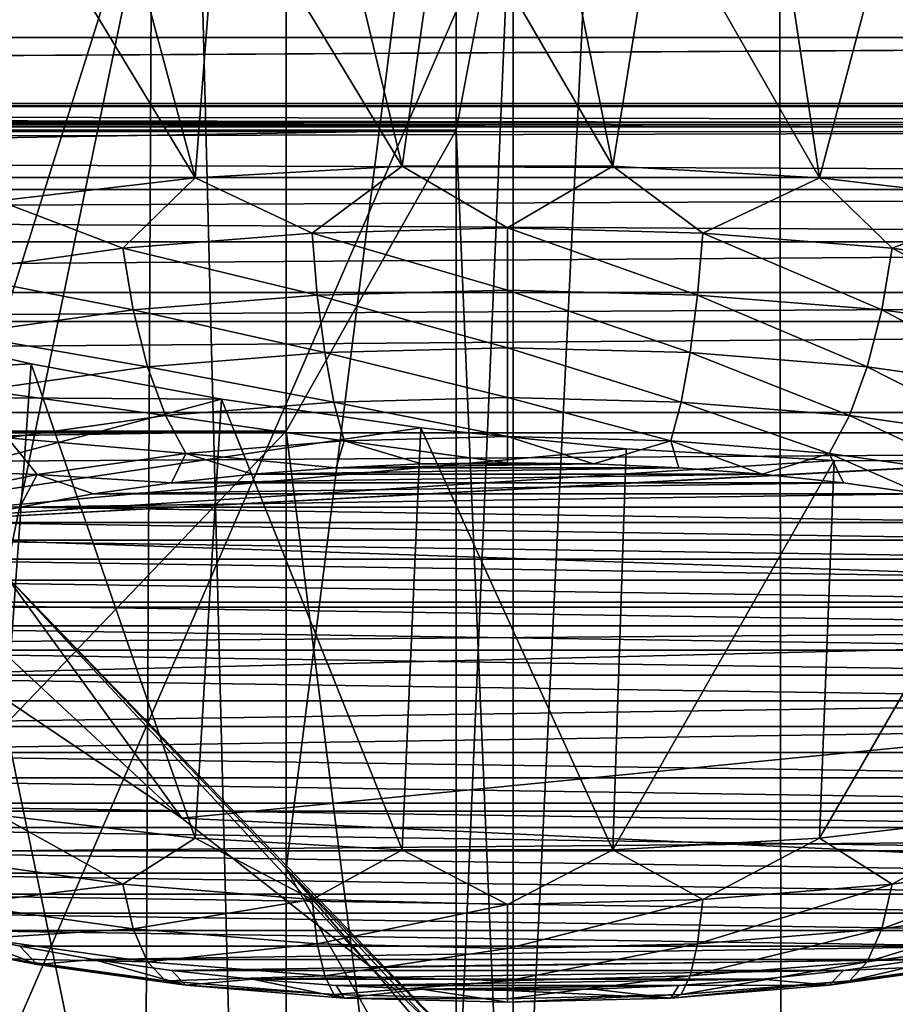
# Model space of a CAD drawing. Header units: millimetres. Extents: x -24 to 24, y 0 to 188.
# Tile 282 of 460: x 9.644 to 10.631, y 135.952 to 137.062. Entities that reach past the tile are written whole.
import ezdxf

# ---------------------------------------------------------------- set-up
doc = ezdxf.new("R2010")
doc.units = ezdxf.units.MM
doc.header["$LTSCALE"] = 58.620611
for name, color, linetype in [('13', 7, 'CONTINUOUS'), ('147', 7, 'CONTINUOUS'), ('155', 7, 'CONTINUOUS'), ('160', 7, 'CONTINUOUS'), ('169', 7, 'CONTINUOUS'), ('227', 7, 'CONTINUOUS'), ('279', 7, 'CONTINUOUS'), ('31', 7, 'CONTINUOUS'), ('330', 7, 'CONTINUOUS'), ('331', 7, 'CONTINUOUS'), ('332', 7, 'CONTINUOUS'), ('333', 7, 'CONTINUOUS'), ('334', 7, 'CONTINUOUS'), ('345', 7, 'CONTINUOUS'), ('346', 7, 'CONTINUOUS'), ('40', 7, 'CONTINUOUS'), ('57', 7, 'CONTINUOUS')]:
    doc.layers.add(name, color=color, linetype=linetype)

msp = doc.modelspace()

# ---------------------------------------------------------------- linework, layer by layer
at = {"layer": '13', "color": 7, "linetype": 'CONTINUOUS'}
for points in [[(13.2, 136.6192, 107.4894), (0, 136.6192, 107.4894), (7.2567, 131.0055, 109.2594), (13.2, 136.6192, 107.4894)], [(8.2306, 130.1769, 109.5207), (13.2, 136.6192, 107.4894), (7.2567, 131.0055, 109.2594), (8.2306, 130.1769, 109.5207)], [(9.1011, 129.2496, 109.8131), (13.2, 136.6192, 107.4894), (8.2306, 130.1769, 109.5207), (9.1011, 129.2496, 109.8131)], [(9.8574, 128.2352, 110.1329), (13.2, 136.6192, 107.4894), (9.1011, 129.2496, 109.8131), (9.8574, 128.2352, 110.1329)], [(10.4901, 127.1466, 110.4761), (13.2, 136.6192, 107.4894), (9.8574, 128.2352, 110.1329), (10.4901, 127.1466, 110.4761)], [(10.991, 125.9973, 110.8385), (13.2, 136.6192, 107.4894), (10.4901, 127.1466, 110.4761), (10.991, 125.9973, 110.8385)]]:
    msp.add_3dface(points, dxfattribs=at)
at = {"layer": '147', "color": 7, "linetype": 'CONTINUOUS'}
for points in [[(-13.1805, 136.9646, 107.9048), (13.4943, 136.9408, 107.9123), (-13.4943, 136.9409, 107.9123), (-13.1805, 136.9646, 107.9048)], [(-13.1805, 136.9646, 107.9048), (-0.1634, 136.9651, 107.9046), (13.4943, 136.9408, 107.9123), (-13.1805, 136.9646, 107.9048)], [(13.1804, 136.9646, 107.9048), (13.4943, 136.9408, 107.9123), (-0.1634, 136.9651, 107.9046), (13.1804, 136.9646, 107.9048)], [(-13.4943, 136.9409, 107.9123), (13.4943, 136.9408, 107.9123), (-13.8012, 136.8702, 107.9345), (-13.4943, 136.9409, 107.9123)], [(13.4943, 136.9408, 107.9123), (13.8012, 136.8702, 107.9346), (-13.8012, 136.8702, 107.9345), (13.4943, 136.9408, 107.9123)], [(13.8012, 136.8702, 107.9346), (14.0926, 136.7543, 107.9711), (-14.0926, 136.7544, 107.9711), (13.8012, 136.8702, 107.9346)], [(-13.8012, 136.8702, 107.9345), (13.8012, 136.8702, 107.9346), (-14.0926, 136.7544, 107.9711), (-13.8012, 136.8702, 107.9345)], [(-14.0926, 136.7544, 107.9711), (14.0926, 136.7543, 107.9711), (-14.3612, 136.5963, 108.0209), (-14.0926, 136.7544, 107.9711)], [(14.0926, 136.7543, 107.9711), (14.3612, 136.5962, 108.0209), (-14.3612, 136.5963, 108.0209), (14.0926, 136.7543, 107.9711)], [(-14.3612, 136.5963, 108.0209), (14.3612, 136.5962, 108.0209), (-14.6004, 136.3998, 108.0829), (-14.3612, 136.5963, 108.0209)], [(14.3612, 136.5962, 108.0209), (14.6004, 136.3998, 108.0829), (-14.6004, 136.3998, 108.0829), (14.3612, 136.5962, 108.0209)], [(14.6004, 136.3998, 108.0829), (14.8043, 136.1698, 108.1554), (-14.8043, 136.1699, 108.1554), (14.6004, 136.3998, 108.0829)], [(-14.6004, 136.3998, 108.0829), (14.6004, 136.3998, 108.0829), (-14.8043, 136.1699, 108.1554), (-14.6004, 136.3998, 108.0829)], [(-14.8043, 136.1699, 108.1554), (14.8043, 136.1698, 108.1554), (-14.9676, 135.9123, 108.2366), (-14.8043, 136.1699, 108.1554)], [(14.8043, 136.1698, 108.1554), (14.9676, 135.9122, 108.2366), (-14.9676, 135.9123, 108.2366), (14.8043, 136.1698, 108.1554)]]:
    msp.add_3dface(points, dxfattribs=at)
at = {"layer": '155', "color": 7, "linetype": 'CONTINUOUS'}
for points in [[(-13.1803, 137.0417, 107.891), (-13.1803, 137.1199, 107.8978), (13.1803, 137.1198, 107.8978), (-13.1803, 137.0417, 107.891)], [(13.1803, 137.0417, 107.8911), (-13.1803, 137.0417, 107.891), (13.1803, 137.1198, 107.8978), (13.1803, 137.0417, 107.8911)], [(-0.1634, 136.9651, 107.9046), (-13.1803, 137.0417, 107.891), (13.1803, 137.0417, 107.8911), (-0.1634, 136.9651, 107.9046)], [(13.1804, 136.9646, 107.9048), (-0.1634, 136.9651, 107.9046), (13.1803, 137.0417, 107.8911), (13.1804, 136.9646, 107.9048)]]:
    msp.add_3dface(points, dxfattribs=at)
at = {"layer": '160', "color": 7, "linetype": 'CONTINUOUS'}
for points in [[(10.4982, 139.4832, 208.1704), (10.5271, 110.607, 116.5299), (11.2004, 140.0138, 208.4144), (10.4982, 139.4832, 208.1704)], [(10.5271, 110.607, 116.5299), (11.3868, 111.1185, 116.3686), (11.2004, 140.0138, 208.4144), (10.5271, 110.607, 116.5299)], [(9.801, 138.9969, 207.9465), (10.5271, 110.607, 116.5299), (10.4982, 139.4832, 208.1704), (9.801, 138.9969, 207.9465)], [(9.1105, 138.5537, 207.7421), (9.6629, 110.1413, 116.6767), (9.801, 138.9969, 207.9465), (9.1105, 138.5537, 207.7421)], [(9.6629, 110.1413, 116.6767), (10.5271, 110.607, 116.5299), (9.801, 138.9969, 207.9465), (9.6629, 110.1413, 116.6767)], [(8.7983, 109.7218, 116.809), (9.6629, 110.1413, 116.6767), (9.1105, 138.5537, 207.7421), (8.7983, 109.7218, 116.809)]]:
    msp.add_3dface(points, dxfattribs=at)
at = {"layer": '169', "color": 7, "linetype": 'CONTINUOUS'}
for points in [[(10.6996, 133.9622, 212.1443), (8.6714, 133.6929, 211.2902), (10.6344, 138.2221, 210.7215), (10.6996, 133.9622, 212.1443)], [(10.6344, 138.2221, 210.7215), (8.6714, 133.6929, 211.2902), (9.9362, 137.7099, 210.5408), (10.6344, 138.2221, 210.7215)], [(9.9362, 137.7099, 210.5408), (8.6714, 133.6929, 211.2902), (9.2442, 137.2428, 210.3763), (9.9362, 137.7099, 210.5408)]]:
    msp.add_3dface(points, dxfattribs=at)
at = {"layer": '227', "color": 7, "linetype": 'CONTINUOUS'}
for points in [[(-10.1359, 136.9372, 232.5394), (10.2, 137.2806, 233.6286), (-10.2, 137.2806, 233.6286), (-10.1359, 136.9372, 232.5394)], [(10.1359, 136.9372, 232.5394), (10.2, 137.2806, 233.6286), (-10.1359, 136.9372, 232.5394), (10.1359, 136.9372, 232.5394)], [(-9.9443, 136.5981, 231.464), (10.1359, 136.9372, 232.5394), (-10.1359, 136.9372, 232.5394), (-9.9443, 136.5981, 231.464)], [(9.9443, 136.5981, 231.464), (10.1359, 136.9372, 232.5394), (-9.9443, 136.5981, 231.464), (9.9443, 136.5981, 231.464)], [(-9.6276, 136.2676, 230.4157), (9.9443, 136.5981, 231.464), (-9.9443, 136.5981, 231.464), (-9.6276, 136.2676, 230.4157)], [(9.6276, 136.2676, 230.4157), (9.9443, 136.5981, 231.464), (-9.6276, 136.2676, 230.4157), (9.6276, 136.2676, 230.4157)]]:
    msp.add_3dface(points, dxfattribs=at)
at = {"layer": '279', "color": 7, "linetype": 'CONTINUOUS'}
for points in [[(9.4558, 136.7199, 240.363), (9.0059, 136.6395, 239.7643), (9.6566, 136.6737, 240.2687), (9.4558, 136.7199, 240.363)], [(9.6566, 136.6737, 240.2687), (9.0059, 136.6395, 239.7643), (9.8712, 136.6339, 240.2094), (9.6566, 136.6737, 240.2687)], [(9.0059, 136.6395, 239.7643), (9.309, 136.4849, 239.2743), (9.8712, 136.6339, 240.2094), (9.0059, 136.6395, 239.7643)], [(9.8712, 136.6339, 240.2094), (9.309, 136.4849, 239.2743), (10.0959, 136.6016, 240.1862), (9.8712, 136.6339, 240.2094)], [(10.0959, 136.6016, 240.1862), (9.309, 136.4849, 239.2743), (10.3274, 136.5781, 240.2008), (10.0959, 136.6016, 240.1862)], [(10.3274, 136.5781, 240.2008), (9.309, 136.4849, 239.2743), (10.562, 136.5649, 240.256), (10.3274, 136.5781, 240.2008)], [(10.791, 136.5637, 240.3537), (9.309, 136.4849, 239.2743), (11.0003, 136.5755, 240.4901), (10.791, 136.5637, 240.3537)], [(11.0003, 136.5755, 240.4901), (9.309, 136.4849, 239.2743), (12.1356, 136.3886, 240.2111), (11.0003, 136.5755, 240.4901)], [(10.562, 136.5649, 240.256), (9.309, 136.4849, 239.2743), (10.791, 136.5637, 240.3537), (10.562, 136.5649, 240.256)], [(9.309, 136.4849, 239.2743), (9.5829, 136.3255, 238.7687), (12.1356, 136.3886, 240.2111), (9.309, 136.4849, 239.2743)], [(9.5829, 136.3255, 238.7687), (9.8266, 136.1618, 238.2493), (12.1356, 136.3886, 240.2111), (9.5829, 136.3255, 238.7687)], [(12.1356, 136.3886, 240.2111), (9.8266, 136.1618, 238.2493), (12.6591, 136.0278, 239.0669), (12.1356, 136.3886, 240.2111)], [(9.8266, 136.1618, 238.2493), (10.0393, 135.9942, 237.7177), (12.6591, 136.0278, 239.0669), (9.8266, 136.1618, 238.2493)], [(10.0393, 135.9942, 237.7177), (10.2205, 135.8232, 237.1756), (12.6591, 136.0278, 239.0669), (10.0393, 135.9942, 237.7177)], [(12.6591, 136.0278, 239.0669), (10.2205, 135.8232, 237.1756), (13.0644, 135.6535, 237.8798), (12.6591, 136.0278, 239.0669)]]:
    msp.add_3dface(points, dxfattribs=at)
at = {"layer": '31', "color": 7, "linetype": 'CONTINUOUS'}
for points in [[(8.7601, 148, 22.6125), (9.6437, 123.9909, 22.25), (10.8092, 148, 21.7077), (8.7601, 148, 22.6125)], [(10.8092, 0.5, -21.7077), (8.7601, 0.5, -22.6125), (10.8092, 148, -21.7077), (10.8092, 0.5, -21.7077)], [(10.8092, 148, -21.7077), (8.7601, 0.5, -22.6125), (8.7601, 148, -22.6125), (10.8092, 148, -21.7077)], [(9.6437, 123.9909, 22.25), (11.0277, 123.9702, 21.5975), (10.8092, 148, 21.7077), (9.6437, 123.9909, 22.25)]]:
    msp.add_3dface(points, dxfattribs=at)
at = {"layer": '330', "color": 7, "linetype": 'CONTINUOUS'}
for points in [[(9.7462, 137.2391, 242.729), (9.6271, 137.238, 242.6804), (9.8416, 136.8834, 242.8166), (9.7462, 137.2391, 242.729)], [(9.8689, 137.2375, 242.7664), (9.7462, 137.2391, 242.729), (9.8416, 136.8834, 242.8166), (9.8689, 137.2375, 242.7664)], [(9.8416, 136.8834, 242.8166), (9.6271, 137.238, 242.6804), (9.6203, 136.8576, 242.7348), (9.8416, 136.8834, 242.8166)], [(10.0749, 136.8965, 242.8582), (9.8689, 137.2375, 242.7664), (9.8416, 136.8834, 242.8166), (10.0749, 136.8965, 242.8582)], [(9.9942, 137.2331, 242.7924), (9.8689, 137.2375, 242.7664), (10.0749, 136.8965, 242.8582), (9.9942, 137.2331, 242.7924)], [(10.1211, 137.2259, 242.8066), (9.9942, 137.2331, 242.7924), (10.0749, 136.8965, 242.8582), (10.1211, 137.2259, 242.8066)], [(10.3123, 136.8965, 242.8582), (10.1211, 137.2259, 242.8066), (10.0749, 136.8965, 242.8582), (10.3123, 136.8965, 242.8582)], [(10.2483, 137.216, 242.8091), (10.1211, 137.2259, 242.8066), (10.3123, 136.8965, 242.8582), (10.2483, 137.216, 242.8091)], [(10.3618, 137.2048, 242.8014), (10.2483, 137.216, 242.8091), (10.3123, 136.8965, 242.8582), (10.3618, 137.2048, 242.8014)], [(10.5456, 136.8834, 242.8166), (10.3618, 137.2048, 242.8014), (10.3123, 136.8965, 242.8582), (10.5456, 136.8834, 242.8166)], [(10.4995, 137.1882, 242.7791), (10.3618, 137.2048, 242.8014), (10.5456, 136.8834, 242.8166), (10.4995, 137.1882, 242.7791)], [(10.6212, 137.1705, 242.7468), (10.4995, 137.1882, 242.7791), (10.5456, 136.8834, 242.8166), (10.6212, 137.1705, 242.7468)], [(10.767, 136.8576, 242.7348), (10.6212, 137.1705, 242.7468), (10.5456, 136.8834, 242.8166), (10.767, 136.8576, 242.7348)], [(10.7389, 137.1503, 242.7035), (10.6212, 137.1705, 242.7468), (10.767, 136.8576, 242.7348), (10.7389, 137.1503, 242.7035)]]:
    msp.add_3dface(points, dxfattribs=at)
at = {"layer": '331', "color": 7, "linetype": 'CONTINUOUS'}
for points in [[(10.0749, 136.8965, 242.8582), (9.8416, 136.8834, 242.8166), (9.9734, 136.8213, 242.8484), (10.0749, 136.8965, 242.8582)], [(10.1936, 136.8271, 242.8668), (10.0749, 136.8965, 242.8582), (9.9734, 136.8213, 242.8484), (10.1936, 136.8271, 242.8668)], [(10.3123, 136.8965, 242.8582), (10.0749, 136.8965, 242.8582), (10.1936, 136.8271, 242.8668), (10.3123, 136.8965, 242.8582)], [(10.4138, 136.8213, 242.8484), (10.3123, 136.8965, 242.8582), (10.1936, 136.8271, 242.8668), (10.4138, 136.8213, 242.8484)], [(10.5456, 136.8834, 242.8166), (10.3123, 136.8965, 242.8582), (10.4138, 136.8213, 242.8484), (10.5456, 136.8834, 242.8166)], [(9.8416, 136.8834, 242.8166), (9.6203, 136.8576, 242.7348), (9.7599, 136.8041, 242.7939), (9.8416, 136.8834, 242.8166)], [(9.9734, 136.8213, 242.8484), (9.8416, 136.8834, 242.8166), (9.7599, 136.8041, 242.7939), (9.9734, 136.8213, 242.8484)], [(10.6273, 136.8041, 242.7939), (10.5456, 136.8834, 242.8166), (10.4138, 136.8213, 242.8484), (10.6273, 136.8041, 242.7939)], [(10.767, 136.8576, 242.7348), (10.5456, 136.8834, 242.8166), (10.6273, 136.8041, 242.7939), (10.767, 136.8576, 242.7348)], [(9.7599, 136.8041, 242.7939), (9.6203, 136.8576, 242.7348), (9.5596, 136.776, 242.7048), (9.7599, 136.8041, 242.7939)], [(10.8277, 136.776, 242.7048), (10.767, 136.8576, 242.7348), (10.6273, 136.8041, 242.7939), (10.8277, 136.776, 242.7048)], [(9.9734, 136.8213, 242.8484), (9.7599, 136.8041, 242.7939), (9.9793, 136.7513, 242.8353), (9.9734, 136.8213, 242.8484)], [(10.1936, 136.8271, 242.8668), (9.9734, 136.8213, 242.8484), (10.1936, 136.757, 242.8532), (10.1936, 136.8271, 242.8668)], [(10.1936, 136.757, 242.8532), (9.9734, 136.8213, 242.8484), (9.9793, 136.7513, 242.8353), (10.1936, 136.757, 242.8532)], [(10.4138, 136.8213, 242.8484), (10.1936, 136.8271, 242.8668), (10.4079, 136.7513, 242.8353), (10.4138, 136.8213, 242.8484)], [(10.4079, 136.7513, 242.8353), (10.1936, 136.8271, 242.8668), (10.1936, 136.757, 242.8532), (10.4079, 136.7513, 242.8353)], [(10.6157, 136.7346, 242.7822), (10.4138, 136.8213, 242.8484), (10.4079, 136.7513, 242.8353), (10.6157, 136.7346, 242.7822)], [(10.6273, 136.8041, 242.7939), (10.4138, 136.8213, 242.8484), (10.6157, 136.7346, 242.7822), (10.6273, 136.8041, 242.7939)], [(9.7599, 136.8041, 242.7939), (9.5596, 136.776, 242.7048), (9.7715, 136.7346, 242.7822), (9.7599, 136.8041, 242.7939)], [(9.9793, 136.7513, 242.8353), (9.7599, 136.8041, 242.7939), (9.7715, 136.7346, 242.7822), (9.9793, 136.7513, 242.8353)], [(10.8107, 136.7072, 242.6955), (10.6273, 136.8041, 242.7939), (10.6157, 136.7346, 242.7822), (10.8107, 136.7072, 242.6955)], [(10.8277, 136.776, 242.7048), (10.6273, 136.8041, 242.7939), (10.8107, 136.7072, 242.6955), (10.8277, 136.776, 242.7048)], [(9.7715, 136.7346, 242.7822), (9.5596, 136.776, 242.7048), (9.5766, 136.7072, 242.6955), (9.7715, 136.7346, 242.7822)], [(9.9793, 136.7513, 242.8353), (9.7715, 136.7346, 242.7822), (9.9876, 136.6866, 242.8062), (9.9793, 136.7513, 242.8353)], [(10.1936, 136.757, 242.8532), (9.9793, 136.7513, 242.8353), (10.1936, 136.692, 242.8234), (10.1936, 136.757, 242.8532)], [(10.1936, 136.692, 242.8234), (9.9793, 136.7513, 242.8353), (9.9876, 136.6866, 242.8062), (10.1936, 136.692, 242.8234)], [(10.4079, 136.7513, 242.8353), (10.1936, 136.757, 242.8532), (10.3996, 136.6866, 242.8062), (10.4079, 136.7513, 242.8353)], [(10.3996, 136.6866, 242.8062), (10.1936, 136.757, 242.8532), (10.1936, 136.692, 242.8234), (10.3996, 136.6866, 242.8062)], [(10.5993, 136.6705, 242.7552), (10.4079, 136.7513, 242.8353), (10.3996, 136.6866, 242.8062), (10.5993, 136.6705, 242.7552)], [(10.6157, 136.7346, 242.7822), (10.4079, 136.7513, 242.8353), (10.5993, 136.6705, 242.7552), (10.6157, 136.7346, 242.7822)], [(9.7715, 136.7346, 242.7822), (9.5766, 136.7072, 242.6955), (9.7879, 136.6705, 242.7552), (9.7715, 136.7346, 242.7822)], [(9.9876, 136.6866, 242.8062), (9.7715, 136.7346, 242.7822), (9.7879, 136.6705, 242.7552), (9.9876, 136.6866, 242.8062)], [(10.7867, 136.6442, 242.6719), (10.6157, 136.7346, 242.7822), (10.5993, 136.6705, 242.7552), (10.7867, 136.6442, 242.6719)], [(10.8107, 136.7072, 242.6955), (10.6157, 136.7346, 242.7822), (10.7867, 136.6442, 242.6719), (10.8107, 136.7072, 242.6955)], [(9.7879, 136.6705, 242.7552), (9.5766, 136.7072, 242.6955), (9.6005, 136.6442, 242.6719), (9.7879, 136.6705, 242.7552)], [(9.9876, 136.6866, 242.8062), (9.7879, 136.6705, 242.7552), (9.9979, 136.6308, 242.7628), (9.9876, 136.6866, 242.8062)], [(10.1936, 136.692, 242.8234), (9.9876, 136.6866, 242.8062), (10.1936, 136.6359, 242.7791), (10.1936, 136.692, 242.8234)], [(10.1936, 136.6359, 242.7791), (9.9876, 136.6866, 242.8062), (9.9979, 136.6308, 242.7628), (10.1936, 136.6359, 242.7791)], [(10.3996, 136.6866, 242.8062), (10.1936, 136.692, 242.8234), (10.3893, 136.6308, 242.7628), (10.3996, 136.6866, 242.8062)], [(10.3893, 136.6308, 242.7628), (10.1936, 136.692, 242.8234), (10.1936, 136.6359, 242.7791), (10.3893, 136.6308, 242.7628)], [(10.5791, 136.6155, 242.7143), (10.3996, 136.6866, 242.8062), (10.3893, 136.6308, 242.7628), (10.5791, 136.6155, 242.7143)], [(10.5993, 136.6705, 242.7552), (10.3996, 136.6866, 242.8062), (10.5791, 136.6155, 242.7143), (10.5993, 136.6705, 242.7552)], [(9.7879, 136.6705, 242.7552), (9.6005, 136.6442, 242.6719), (9.8081, 136.6155, 242.7143), (9.7879, 136.6705, 242.7552)], [(9.9979, 136.6308, 242.7628), (9.7879, 136.6705, 242.7552), (9.8081, 136.6155, 242.7143), (9.9979, 136.6308, 242.7628)], [(10.7571, 136.5905, 242.6351), (10.5993, 136.6705, 242.7552), (10.5791, 136.6155, 242.7143), (10.7571, 136.5905, 242.6351)], [(10.7867, 136.6442, 242.6719), (10.5993, 136.6705, 242.7552), (10.7571, 136.5905, 242.6351), (10.7867, 136.6442, 242.6719)], [(9.8081, 136.6155, 242.7143), (9.6005, 136.6442, 242.6719), (9.6301, 136.5905, 242.6351), (9.8081, 136.6155, 242.7143)], [(10.0095, 136.5871, 242.7075), (9.9979, 136.6308, 242.7628), (9.8081, 136.6155, 242.7143), (10.0095, 136.5871, 242.7075)], [(10.1936, 136.5919, 242.7228), (10.1936, 136.6359, 242.7791), (9.9979, 136.6308, 242.7628), (10.1936, 136.5919, 242.7228)], [(10.0095, 136.5871, 242.7075), (10.1936, 136.5919, 242.7228), (9.9979, 136.6308, 242.7628), (10.0095, 136.5871, 242.7075)], [(10.1936, 136.5919, 242.7228), (10.3777, 136.5871, 242.7075), (10.1936, 136.6359, 242.7791), (10.1936, 136.5919, 242.7228)], [(10.3777, 136.5871, 242.7075), (10.3893, 136.6308, 242.7628), (10.1936, 136.6359, 242.7791), (10.3777, 136.5871, 242.7075)], [(10.3777, 136.5871, 242.7075), (10.5562, 136.5727, 242.6619), (10.3893, 136.6308, 242.7628), (10.3777, 136.5871, 242.7075)], [(10.5562, 136.5727, 242.6619), (10.5791, 136.6155, 242.7143), (10.3893, 136.6308, 242.7628), (10.5562, 136.5727, 242.6619)], [(9.831, 136.5727, 242.6619), (9.8081, 136.6155, 242.7143), (9.6301, 136.5905, 242.6351), (9.831, 136.5727, 242.6619)], [(9.831, 136.5727, 242.6619), (10.0095, 136.5871, 242.7075), (9.8081, 136.6155, 242.7143), (9.831, 136.5727, 242.6619)], [(10.5562, 136.5727, 242.6619), (10.7237, 136.5492, 242.5874), (10.5791, 136.6155, 242.7143), (10.5562, 136.5727, 242.6619)], [(10.7237, 136.5492, 242.5874), (10.7571, 136.5905, 242.6351), (10.5791, 136.6155, 242.7143), (10.7237, 136.5492, 242.5874)], [(9.6636, 136.5492, 242.5874), (9.6301, 136.5905, 242.6351), (9.4692, 136.5566, 242.5277), (9.6636, 136.5492, 242.5874)], [(9.6636, 136.5492, 242.5874), (9.831, 136.5727, 242.6619), (9.6301, 136.5905, 242.6351), (9.6636, 136.5492, 242.5874)], [(9.831, 136.5727, 242.6619), (10.0006, 136.5568, 242.6396), (10.0095, 136.5871, 242.7075), (9.831, 136.5727, 242.6619)], [(10.0006, 136.5568, 242.6396), (10.0966, 136.5611, 242.6532), (10.0095, 136.5871, 242.7075), (10.0006, 136.5568, 242.6396)], [(10.0095, 136.5871, 242.7075), (10.1936, 136.5625, 242.6578), (10.1936, 136.5919, 242.7228), (10.0095, 136.5871, 242.7075)], [(10.0966, 136.5611, 242.6532), (10.1936, 136.5625, 242.6578), (10.0095, 136.5871, 242.7075), (10.0966, 136.5611, 242.6532)], [(10.1936, 136.5625, 242.6578), (10.2906, 136.5611, 242.6532), (10.1936, 136.5919, 242.7228), (10.1936, 136.5625, 242.6578)], [(10.1936, 136.5919, 242.7228), (10.2906, 136.5611, 242.6532), (10.3777, 136.5871, 242.7075), (10.1936, 136.5919, 242.7228)], [(10.2906, 136.5611, 242.6532), (10.3867, 136.5568, 242.6396), (10.3777, 136.5871, 242.7075), (10.2906, 136.5611, 242.6532)], [(10.3867, 136.5568, 242.6396), (10.4809, 136.5497, 242.6171), (10.3777, 136.5871, 242.7075), (10.3867, 136.5568, 242.6396)], [(10.3777, 136.5871, 242.7075), (10.4809, 136.5497, 242.6171), (10.5562, 136.5727, 242.6619), (10.3777, 136.5871, 242.7075)], [(9.6636, 136.5492, 242.5874), (9.8149, 136.5398, 242.5859), (9.831, 136.5727, 242.6619), (9.6636, 136.5492, 242.5874)], [(9.8149, 136.5398, 242.5859), (9.9064, 136.5497, 242.6171), (9.831, 136.5727, 242.6619), (9.8149, 136.5398, 242.5859)], [(9.9064, 136.5497, 242.6171), (10.0006, 136.5568, 242.6396), (9.831, 136.5727, 242.6619), (9.9064, 136.5497, 242.6171)], [(10.4809, 136.5497, 242.6171), (10.5723, 136.5398, 242.5859), (10.5562, 136.5727, 242.6619), (10.4809, 136.5497, 242.6171)], [(10.5723, 136.5398, 242.5859), (10.6601, 136.5274, 242.5463), (10.5562, 136.5727, 242.6619), (10.5723, 136.5398, 242.5859)], [(10.5562, 136.5727, 242.6619), (10.6601, 136.5274, 242.5463), (10.7237, 136.5492, 242.5874), (10.5562, 136.5727, 242.6619)], [(9.5122, 136.5173, 242.4863), (9.6636, 136.5492, 242.5874), (9.4692, 136.5566, 242.5277), (9.5122, 136.5173, 242.4863)], [(9.5122, 136.5173, 242.4863), (9.6439, 136.5123, 242.4987), (9.6636, 136.5492, 242.5874), (9.5122, 136.5173, 242.4863)], [(9.6439, 136.5123, 242.4987), (9.7271, 136.5274, 242.5463), (9.6636, 136.5492, 242.5874), (9.6439, 136.5123, 242.4987)], [(9.7271, 136.5274, 242.5463), (9.8149, 136.5398, 242.5859), (9.6636, 136.5492, 242.5874), (9.7271, 136.5274, 242.5463)], [(9.5659, 136.4949, 242.4435), (9.6439, 136.5123, 242.4987), (9.5122, 136.5173, 242.4863), (9.5659, 136.4949, 242.4435)]]:
    msp.add_3dface(points, dxfattribs=at)
at = {"layer": '332', "color": 7, "linetype": 'CONTINUOUS'}
for points in [[(10.2906, 136.5611, 242.6532), (10.1936, 136.5625, 242.6578), (10.0966, 136.5611, 242.6532), (10.2906, 136.5611, 242.6532)], [(10.4809, 136.5497, 242.6171), (10.3867, 136.5568, 242.6396), (9.9064, 136.5497, 242.6171), (10.4809, 136.5497, 242.6171)], [(10.3867, 136.5568, 242.6396), (10.0006, 136.5568, 242.6396), (9.9064, 136.5497, 242.6171), (10.3867, 136.5568, 242.6396)], [(10.3867, 136.5568, 242.6396), (10.2906, 136.5611, 242.6532), (10.0006, 136.5568, 242.6396), (10.3867, 136.5568, 242.6396)], [(10.2906, 136.5611, 242.6532), (10.0966, 136.5611, 242.6532), (10.0006, 136.5568, 242.6396), (10.2906, 136.5611, 242.6532)], [(10.6601, 136.5274, 242.5463), (10.5723, 136.5398, 242.5859), (9.7271, 136.5274, 242.5463), (10.6601, 136.5274, 242.5463)], [(10.5723, 136.5398, 242.5859), (9.8149, 136.5398, 242.5859), (9.7271, 136.5274, 242.5463), (10.5723, 136.5398, 242.5859)], [(10.5723, 136.5398, 242.5859), (10.4809, 136.5497, 242.6171), (9.8149, 136.5398, 242.5859), (10.5723, 136.5398, 242.5859)], [(10.4809, 136.5497, 242.6171), (9.9064, 136.5497, 242.6171), (9.8149, 136.5398, 242.5859), (10.4809, 136.5497, 242.6171)], [(10.7434, 136.5123, 242.4987), (10.6601, 136.5274, 242.5463), (9.6439, 136.5123, 242.4987), (10.7434, 136.5123, 242.4987)], [(10.6601, 136.5274, 242.5463), (9.7271, 136.5274, 242.5463), (9.6439, 136.5123, 242.4987), (10.6601, 136.5274, 242.5463)], [(10.8213, 136.4949, 242.4435), (9.6439, 136.5123, 242.4987), (9.5659, 136.4949, 242.4435), (10.8213, 136.4949, 242.4435)], [(10.8213, 136.4949, 242.4435), (10.7434, 136.5123, 242.4987), (9.6439, 136.5123, 242.4987), (10.8213, 136.4949, 242.4435)], [(10.8933, 136.4753, 242.3813), (9.5659, 136.4949, 242.4435), (9.4939, 136.4753, 242.3813), (10.8933, 136.4753, 242.3813)], [(10.8933, 136.4753, 242.3813), (10.8213, 136.4949, 242.4435), (9.5659, 136.4949, 242.4435), (10.8933, 136.4753, 242.3813)], [(10.9585, 136.4537, 242.3126), (9.4939, 136.4753, 242.3813), (9.4287, 136.4537, 242.3126), (10.9585, 136.4537, 242.3126)], [(10.9585, 136.4537, 242.3126), (10.8933, 136.4753, 242.3813), (9.4939, 136.4753, 242.3813), (10.9585, 136.4537, 242.3126)], [(11.0163, 136.4302, 242.2382), (9.4287, 136.4537, 242.3126), (9.3709, 136.4302, 242.2382), (11.0163, 136.4302, 242.2382)], [(11.0163, 136.4302, 242.2382), (10.9585, 136.4537, 242.3126), (9.4287, 136.4537, 242.3126), (11.0163, 136.4302, 242.2382)], [(11.0662, 136.4052, 242.1588), (9.3709, 136.4302, 242.2382), (9.321, 136.4052, 242.1587), (11.0662, 136.4052, 242.1588)], [(11.0662, 136.4052, 242.1588), (11.0163, 136.4302, 242.2382), (9.3709, 136.4302, 242.2382), (11.0662, 136.4052, 242.1588)], [(11.1077, 136.3788, 242.075), (9.321, 136.4052, 242.1587), (9.2795, 136.3788, 242.075), (11.1077, 136.3788, 242.075)], [(11.1077, 136.3788, 242.075), (11.0662, 136.4052, 242.1588), (9.321, 136.4052, 242.1587), (11.1077, 136.3788, 242.075)], [(11.1404, 136.3513, 241.9878), (9.2795, 136.3788, 242.075), (9.2469, 136.3513, 241.9878), (11.1404, 136.3513, 241.9878)], [(11.1404, 136.3513, 241.9878), (11.1077, 136.3788, 242.075), (9.2795, 136.3788, 242.075), (11.1404, 136.3513, 241.9878)], [(11.1639, 136.3229, 241.8979), (9.2469, 136.3513, 241.9878), (9.2233, 136.3229, 241.8979), (11.1639, 136.3229, 241.8979)], [(11.1639, 136.3229, 241.8979), (11.1404, 136.3513, 241.9878), (9.2469, 136.3513, 241.9878), (11.1639, 136.3229, 241.8979)], [(11.1781, 136.2941, 241.8064), (9.2233, 136.3229, 241.8979), (9.2091, 136.2941, 241.8064), (11.1781, 136.2941, 241.8064)], [(11.1781, 136.2941, 241.8064), (11.1639, 136.3229, 241.8979), (9.2233, 136.3229, 241.8979), (11.1781, 136.2941, 241.8064)], [(11.1828, 136.265, 241.7143), (11.1781, 136.2941, 241.8064), (9.2044, 136.265, 241.7143), (11.1828, 136.265, 241.7143)], [(11.1781, 136.2941, 241.8064), (9.2091, 136.2941, 241.8064), (9.2044, 136.265, 241.7143), (11.1781, 136.2941, 241.8064)], [(11.1828, 136.265, 241.7143), (9.2044, 136.265, 241.7143), (9.2091, 136.236, 241.6223), (11.1828, 136.265, 241.7143)], [(11.1781, 136.236, 241.6223), (11.1828, 136.265, 241.7143), (9.2091, 136.236, 241.6223), (11.1781, 136.236, 241.6223)], [(11.1639, 136.2072, 241.5308), (11.1781, 136.236, 241.6223), (9.2091, 136.236, 241.6223), (11.1639, 136.2072, 241.5308)], [(9.2233, 136.2072, 241.5308), (11.1639, 136.2072, 241.5308), (9.2091, 136.236, 241.6223), (9.2233, 136.2072, 241.5308)], [(11.1404, 136.1788, 241.4409), (11.1639, 136.2072, 241.5308), (9.2233, 136.2072, 241.5308), (11.1404, 136.1788, 241.4409)], [(9.2469, 136.1788, 241.4409), (11.1404, 136.1788, 241.4409), (9.2233, 136.2072, 241.5308), (9.2469, 136.1788, 241.4409)], [(11.1077, 136.1513, 241.3537), (11.1404, 136.1788, 241.4409), (9.2469, 136.1788, 241.4409), (11.1077, 136.1513, 241.3537)], [(9.2795, 136.1513, 241.3537), (11.1077, 136.1513, 241.3537), (9.2469, 136.1788, 241.4409), (9.2795, 136.1513, 241.3537)], [(11.0662, 136.1249, 241.2699), (11.1077, 136.1513, 241.3537), (9.2795, 136.1513, 241.3537), (11.0662, 136.1249, 241.2699)], [(9.321, 136.1249, 241.2699), (11.0662, 136.1249, 241.2699), (9.2795, 136.1513, 241.3537), (9.321, 136.1249, 241.2699)], [(11.0163, 136.0999, 241.1905), (11.0662, 136.1249, 241.2699), (9.321, 136.1249, 241.2699), (11.0163, 136.0999, 241.1905)], [(9.3709, 136.0999, 241.1905), (11.0163, 136.0999, 241.1905), (9.321, 136.1249, 241.2699), (9.3709, 136.0999, 241.1905)], [(10.9585, 136.0764, 241.1161), (11.0163, 136.0999, 241.1905), (9.3709, 136.0999, 241.1905), (10.9585, 136.0764, 241.1161)], [(9.4287, 136.0764, 241.1161), (10.9585, 136.0764, 241.1161), (9.3709, 136.0999, 241.1905), (9.4287, 136.0764, 241.1161)], [(10.8933, 136.0548, 241.0474), (10.9585, 136.0764, 241.1161), (9.4287, 136.0764, 241.1161), (10.8933, 136.0548, 241.0474)], [(9.4939, 136.0548, 241.0474), (10.8933, 136.0548, 241.0474), (9.4287, 136.0764, 241.1161), (9.4939, 136.0548, 241.0474)], [(10.8213, 136.0351, 240.9852), (10.8933, 136.0548, 241.0474), (9.4939, 136.0548, 241.0474), (10.8213, 136.0351, 240.9852)], [(9.5659, 136.0351, 240.9852), (10.8213, 136.0351, 240.9852), (9.4939, 136.0548, 241.0474), (9.5659, 136.0351, 240.9852)], [(10.7434, 136.0177, 240.93), (10.8213, 136.0351, 240.9852), (9.5659, 136.0351, 240.9852), (10.7434, 136.0177, 240.93)], [(9.6439, 136.0177, 240.93), (10.7434, 136.0177, 240.93), (9.5659, 136.0351, 240.9852), (9.6439, 136.0177, 240.93)], [(9.7271, 136.0027, 240.8824), (10.7434, 136.0177, 240.93), (9.6439, 136.0177, 240.93), (9.7271, 136.0027, 240.8824)], [(10.6601, 136.0027, 240.8824), (10.7434, 136.0177, 240.93), (9.7271, 136.0027, 240.8824), (10.6601, 136.0027, 240.8824)], [(9.8149, 135.9902, 240.8428), (10.6601, 136.0027, 240.8824), (9.7271, 136.0027, 240.8824), (9.8149, 135.9902, 240.8428)], [(10.5723, 135.9902, 240.8428), (10.6601, 136.0027, 240.8824), (9.8149, 135.9902, 240.8428), (10.5723, 135.9902, 240.8428)], [(9.9064, 135.9804, 240.8116), (10.5723, 135.9902, 240.8428), (9.8149, 135.9902, 240.8428), (9.9064, 135.9804, 240.8116)], [(10.4809, 135.9804, 240.8116), (10.5723, 135.9902, 240.8428), (9.9064, 135.9804, 240.8116), (10.4809, 135.9804, 240.8116)], [(10.0006, 135.9733, 240.7891), (10.4809, 135.9804, 240.8116), (9.9064, 135.9804, 240.8116), (10.0006, 135.9733, 240.7891)], [(10.3867, 135.9733, 240.7891), (10.4809, 135.9804, 240.8116), (10.0006, 135.9733, 240.7891), (10.3867, 135.9733, 240.7891)], [(10.0966, 135.969, 240.7755), (10.3867, 135.9733, 240.7891), (10.0006, 135.9733, 240.7891), (10.0966, 135.969, 240.7755)], [(10.2906, 135.969, 240.7755), (10.3867, 135.9733, 240.7891), (10.0966, 135.969, 240.7755), (10.2906, 135.969, 240.7755)], [(10.1936, 135.9676, 240.7709), (10.2906, 135.969, 240.7755), (10.0966, 135.969, 240.7755), (10.1936, 135.9676, 240.7709)]]:
    msp.add_3dface(points, dxfattribs=at)
at = {"layer": '333', "color": 7, "linetype": 'CONTINUOUS'}
for points in [[(9.5596, 136.1155, 240.61), (9.6203, 136.1651, 240.5385), (9.7599, 136.0874, 240.5209), (9.5596, 136.1155, 240.61)], [(9.6203, 136.1651, 240.5385), (9.8416, 136.1393, 240.4568), (9.7599, 136.0874, 240.5209), (9.6203, 136.1651, 240.5385)], [(10.5456, 136.1393, 240.4568), (10.767, 136.1651, 240.5385), (10.6273, 136.0874, 240.5209), (10.5456, 136.1393, 240.4568)], [(10.6273, 136.0874, 240.5209), (10.767, 136.1651, 240.5385), (10.8277, 136.1155, 240.61), (10.6273, 136.0874, 240.5209)], [(9.7599, 136.0874, 240.5209), (9.8416, 136.1393, 240.4568), (9.9734, 136.0702, 240.4663), (9.7599, 136.0874, 240.5209)], [(9.8416, 136.1393, 240.4568), (10.0749, 136.1262, 240.4152), (9.9734, 136.0702, 240.4663), (9.8416, 136.1393, 240.4568)], [(10.3123, 136.1262, 240.4152), (10.5456, 136.1393, 240.4568), (10.4138, 136.0702, 240.4663), (10.3123, 136.1262, 240.4152)], [(10.4138, 136.0702, 240.4663), (10.5456, 136.1393, 240.4568), (10.6273, 136.0874, 240.5209), (10.4138, 136.0702, 240.4663)], [(9.9734, 136.0702, 240.4663), (10.0749, 136.1262, 240.4152), (10.1936, 136.0644, 240.4479), (9.9734, 136.0702, 240.4663)], [(10.0749, 136.1262, 240.4152), (10.3123, 136.1262, 240.4152), (10.1936, 136.0644, 240.4479), (10.0749, 136.1262, 240.4152)], [(10.1936, 136.0644, 240.4479), (10.3123, 136.1262, 240.4152), (10.4138, 136.0702, 240.4663), (10.1936, 136.0644, 240.4479)], [(9.5596, 136.1155, 240.61), (9.7599, 136.0874, 240.5209), (9.5766, 136.0645, 240.657), (9.5596, 136.1155, 240.61)], [(10.6273, 136.0874, 240.5209), (10.8277, 136.1155, 240.61), (10.6157, 136.0371, 240.5703), (10.6273, 136.0874, 240.5209)], [(10.6157, 136.0371, 240.5703), (10.8277, 136.1155, 240.61), (10.8107, 136.0645, 240.657), (10.6157, 136.0371, 240.5703)], [(9.5766, 136.0645, 240.657), (9.7599, 136.0874, 240.5209), (9.7715, 136.0371, 240.5703), (9.5766, 136.0645, 240.657)], [(9.7599, 136.0874, 240.5209), (9.9734, 136.0702, 240.4663), (9.7715, 136.0371, 240.5703), (9.7599, 136.0874, 240.5209)], [(10.4138, 136.0702, 240.4663), (10.6273, 136.0874, 240.5209), (10.4079, 136.0204, 240.5172), (10.4138, 136.0702, 240.4663)], [(10.4079, 136.0204, 240.5172), (10.6273, 136.0874, 240.5209), (10.6157, 136.0371, 240.5703), (10.4079, 136.0204, 240.5172)], [(9.5766, 136.0645, 240.657), (9.7715, 136.0371, 240.5703), (9.6005, 136.0264, 240.7125), (9.5766, 136.0645, 240.657)], [(9.7715, 136.0371, 240.5703), (9.9734, 136.0702, 240.4663), (9.9793, 136.0204, 240.5172), (9.7715, 136.0371, 240.5703)], [(9.9734, 136.0702, 240.4663), (10.1936, 136.0644, 240.4479), (9.9793, 136.0204, 240.5172), (9.9734, 136.0702, 240.4663)], [(9.9793, 136.0204, 240.5172), (10.1936, 136.0644, 240.4479), (10.1936, 136.0148, 240.4993), (9.9793, 136.0204, 240.5172)], [(10.1936, 136.0644, 240.4479), (10.4138, 136.0702, 240.4663), (10.1936, 136.0148, 240.4993), (10.1936, 136.0644, 240.4479)], [(10.1936, 136.0148, 240.4993), (10.4138, 136.0702, 240.4663), (10.4079, 136.0204, 240.5172), (10.1936, 136.0148, 240.4993)], [(10.6157, 136.0371, 240.5703), (10.8107, 136.0645, 240.657), (10.5993, 136.0001, 240.6292), (10.6157, 136.0371, 240.5703)], [(10.5993, 136.0001, 240.6292), (10.8107, 136.0645, 240.657), (10.7867, 136.0264, 240.7125), (10.5993, 136.0001, 240.6292)], [(9.6636, 135.9971, 240.8362), (9.5659, 136.0351, 240.9852), (9.5122, 136.0289, 240.9373), (9.6636, 135.9971, 240.8362)], [(9.6439, 136.0177, 240.93), (9.5659, 136.0351, 240.9852), (9.6636, 135.9971, 240.8362), (9.6439, 136.0177, 240.93)], [(9.6005, 136.0264, 240.7125), (9.7715, 136.0371, 240.5703), (9.7879, 136.0001, 240.6292), (9.6005, 136.0264, 240.7125)], [(9.7715, 136.0371, 240.5703), (9.9793, 136.0204, 240.5172), (9.7879, 136.0001, 240.6292), (9.7715, 136.0371, 240.5703)], [(10.4079, 136.0204, 240.5172), (10.6157, 136.0371, 240.5703), (10.3996, 135.9841, 240.5781), (10.4079, 136.0204, 240.5172)], [(10.3996, 135.9841, 240.5781), (10.6157, 136.0371, 240.5703), (10.5993, 136.0001, 240.6292), (10.3996, 135.9841, 240.5781)], [(9.6636, 135.9971, 240.8362), (9.5122, 136.0289, 240.9373), (9.6301, 136.0035, 240.7734), (9.6636, 135.9971, 240.8362)], [(9.6005, 136.0264, 240.7125), (9.7879, 136.0001, 240.6292), (9.6301, 136.0035, 240.7734), (9.6005, 136.0264, 240.7125)], [(9.7879, 136.0001, 240.6292), (9.9793, 136.0204, 240.5172), (9.9876, 135.9841, 240.5781), (9.7879, 136.0001, 240.6292)], [(9.9793, 136.0204, 240.5172), (10.1936, 136.0148, 240.4993), (9.9876, 135.9841, 240.5781), (9.9793, 136.0204, 240.5172)], [(10.1936, 136.0148, 240.4993), (10.4079, 136.0204, 240.5172), (10.1936, 135.9786, 240.561), (10.1936, 136.0148, 240.4993)], [(10.1936, 135.9786, 240.561), (10.4079, 136.0204, 240.5172), (10.3996, 135.9841, 240.5781), (10.1936, 135.9786, 240.561)], [(10.5993, 136.0001, 240.6292), (10.7867, 136.0264, 240.7125), (10.5791, 135.9786, 240.6942), (10.5993, 136.0001, 240.6292)], [(10.5791, 135.9786, 240.6942), (10.7867, 136.0264, 240.7125), (10.7571, 136.0035, 240.7734), (10.5791, 135.9786, 240.6942)], [(9.7271, 136.0027, 240.8824), (9.6439, 136.0177, 240.93), (9.6636, 135.9971, 240.8362), (9.7271, 136.0027, 240.8824)], [(9.9876, 135.9841, 240.5781), (10.1936, 136.0148, 240.4993), (10.1936, 135.9786, 240.561), (9.9876, 135.9841, 240.5781)], [(9.6636, 135.9971, 240.8362), (9.6301, 136.0035, 240.7734), (9.8081, 135.9786, 240.6942), (9.6636, 135.9971, 240.8362)], [(9.6301, 136.0035, 240.7734), (9.7879, 136.0001, 240.6292), (9.8081, 135.9786, 240.6942), (9.6301, 136.0035, 240.7734)], [(9.831, 135.9736, 240.7617), (9.7271, 136.0027, 240.8824), (9.6636, 135.9971, 240.8362), (9.831, 135.9736, 240.7617)], [(9.831, 135.9736, 240.7617), (9.6636, 135.9971, 240.8362), (9.8081, 135.9786, 240.6942), (9.831, 135.9736, 240.7617)], [(9.8149, 135.9902, 240.8428), (9.7271, 136.0027, 240.8824), (9.831, 135.9736, 240.7617), (9.8149, 135.9902, 240.8428)], [(9.7879, 136.0001, 240.6292), (9.9876, 135.9841, 240.5781), (9.8081, 135.9786, 240.6942), (9.7879, 136.0001, 240.6292)], [(10.3996, 135.9841, 240.5781), (10.5993, 136.0001, 240.6292), (10.3893, 135.9633, 240.6457), (10.3996, 135.9841, 240.5781)], [(10.3893, 135.9633, 240.6457), (10.5993, 136.0001, 240.6292), (10.5791, 135.9786, 240.6942), (10.3893, 135.9633, 240.6457)], [(10.7237, 135.9971, 240.8362), (10.5562, 135.9736, 240.7617), (10.7571, 136.0035, 240.7734), (10.7237, 135.9971, 240.8362)], [(10.5562, 135.9736, 240.7617), (10.5791, 135.9786, 240.6942), (10.7571, 136.0035, 240.7734), (10.5562, 135.9736, 240.7617)], [(10.7237, 135.9971, 240.8362), (10.5723, 135.9902, 240.8428), (10.5562, 135.9736, 240.7617), (10.7237, 135.9971, 240.8362)], [(10.6601, 136.0027, 240.8824), (10.5723, 135.9902, 240.8428), (10.7237, 135.9971, 240.8362), (10.6601, 136.0027, 240.8824)], [(9.9064, 135.9804, 240.8116), (9.8149, 135.9902, 240.8428), (9.831, 135.9736, 240.7617), (9.9064, 135.9804, 240.8116)], [(10.5723, 135.9902, 240.8428), (10.4809, 135.9804, 240.8116), (10.5562, 135.9736, 240.7617), (10.5723, 135.9902, 240.8428)], [(9.8081, 135.9786, 240.6942), (9.9876, 135.9841, 240.5781), (9.9979, 135.9633, 240.6457), (9.8081, 135.9786, 240.6942)], [(9.831, 135.9736, 240.7617), (9.8081, 135.9786, 240.6942), (9.9979, 135.9633, 240.6457), (9.831, 135.9736, 240.7617)], [(10.0095, 135.9592, 240.7161), (9.9064, 135.9804, 240.8116), (9.831, 135.9736, 240.7617), (10.0095, 135.9592, 240.7161)], [(10.0006, 135.9733, 240.7891), (9.9064, 135.9804, 240.8116), (10.0095, 135.9592, 240.7161), (10.0006, 135.9733, 240.7891)], [(9.9876, 135.9841, 240.5781), (10.1936, 135.9786, 240.561), (9.9979, 135.9633, 240.6457), (9.9876, 135.9841, 240.5781)], [(9.9979, 135.9633, 240.6457), (10.1936, 135.9786, 240.561), (10.1936, 135.9581, 240.6294), (9.9979, 135.9633, 240.6457)], [(10.1936, 135.9786, 240.561), (10.3996, 135.9841, 240.5781), (10.1936, 135.9581, 240.6294), (10.1936, 135.9786, 240.561)], [(10.1936, 135.9581, 240.6294), (10.3996, 135.9841, 240.5781), (10.3893, 135.9633, 240.6457), (10.1936, 135.9581, 240.6294)], [(10.5562, 135.9736, 240.7617), (10.3777, 135.9592, 240.7161), (10.5791, 135.9786, 240.6942), (10.5562, 135.9736, 240.7617)], [(10.3777, 135.9592, 240.7161), (10.3893, 135.9633, 240.6457), (10.5791, 135.9786, 240.6942), (10.3777, 135.9592, 240.7161)], [(10.4809, 135.9804, 240.8116), (10.3867, 135.9733, 240.7891), (10.5562, 135.9736, 240.7617), (10.4809, 135.9804, 240.8116)], [(10.0095, 135.9592, 240.7161), (9.831, 135.9736, 240.7617), (9.9979, 135.9633, 240.6457), (10.0095, 135.9592, 240.7161)], [(10.0095, 135.9592, 240.7161), (9.9979, 135.9633, 240.6457), (10.1936, 135.9581, 240.6294), (10.0095, 135.9592, 240.7161)], [(10.0966, 135.969, 240.7755), (10.0006, 135.9733, 240.7891), (10.0095, 135.9592, 240.7161), (10.0966, 135.969, 240.7755)], [(10.1936, 135.9544, 240.7008), (10.0966, 135.969, 240.7755), (10.0095, 135.9592, 240.7161), (10.1936, 135.9544, 240.7008)], [(10.1936, 135.9676, 240.7709), (10.0966, 135.969, 240.7755), (10.1936, 135.9544, 240.7008), (10.1936, 135.9676, 240.7709)], [(10.2906, 135.969, 240.7755), (10.1936, 135.9676, 240.7709), (10.3777, 135.9592, 240.7161), (10.2906, 135.969, 240.7755)], [(10.3777, 135.9592, 240.7161), (10.1936, 135.9676, 240.7709), (10.1936, 135.9544, 240.7008), (10.3777, 135.9592, 240.7161)], [(10.3777, 135.9592, 240.7161), (10.1936, 135.9544, 240.7008), (10.3893, 135.9633, 240.6457), (10.3777, 135.9592, 240.7161)], [(10.1936, 135.9544, 240.7008), (10.1936, 135.9581, 240.6294), (10.3893, 135.9633, 240.6457), (10.1936, 135.9544, 240.7008)], [(10.3867, 135.9733, 240.7891), (10.2906, 135.969, 240.7755), (10.3777, 135.9592, 240.7161), (10.3867, 135.9733, 240.7891)], [(10.5562, 135.9736, 240.7617), (10.3867, 135.9733, 240.7891), (10.3777, 135.9592, 240.7161), (10.5562, 135.9736, 240.7617)], [(10.1936, 135.9544, 240.7008), (10.0095, 135.9592, 240.7161), (10.1936, 135.9581, 240.6294), (10.1936, 135.9544, 240.7008)]]:
    msp.add_3dface(points, dxfattribs=at)
at = {"layer": '334', "color": 7, "linetype": 'CONTINUOUS'}
for points in [[(9.4558, 136.7199, 240.363), (9.6566, 136.6737, 240.2687), (9.6203, 136.1651, 240.5385), (9.4558, 136.7199, 240.363)], [(9.6566, 136.6737, 240.2687), (9.8416, 136.1393, 240.4568), (9.6203, 136.1651, 240.5385), (9.6566, 136.6737, 240.2687)], [(9.6566, 136.6737, 240.2687), (9.8712, 136.6339, 240.2094), (9.8416, 136.1393, 240.4568), (9.6566, 136.6737, 240.2687)], [(9.8712, 136.6339, 240.2094), (10.0749, 136.1262, 240.4152), (9.8416, 136.1393, 240.4568), (9.8712, 136.6339, 240.2094)], [(9.8712, 136.6339, 240.2094), (10.0959, 136.6016, 240.1862), (10.0749, 136.1262, 240.4152), (9.8712, 136.6339, 240.2094)], [(10.0959, 136.6016, 240.1862), (10.3123, 136.1262, 240.4152), (10.0749, 136.1262, 240.4152), (10.0959, 136.6016, 240.1862)], [(10.0959, 136.6016, 240.1862), (10.3274, 136.5781, 240.2008), (10.3123, 136.1262, 240.4152), (10.0959, 136.6016, 240.1862)], [(10.3274, 136.5781, 240.2008), (10.562, 136.5649, 240.256), (10.3123, 136.1262, 240.4152), (10.3274, 136.5781, 240.2008)], [(10.562, 136.5649, 240.256), (10.5456, 136.1393, 240.4568), (10.3123, 136.1262, 240.4152), (10.562, 136.5649, 240.256)], [(10.562, 136.5649, 240.256), (10.791, 136.5637, 240.3537), (10.5456, 136.1393, 240.4568), (10.562, 136.5649, 240.256)], [(10.791, 136.5637, 240.3537), (10.767, 136.1651, 240.5385), (10.5456, 136.1393, 240.4568), (10.791, 136.5637, 240.3537)]]:
    msp.add_3dface(points, dxfattribs=at)
at = {"layer": '345', "color": 7, "linetype": 'CONTINUOUS'}
for points in [[(9.8266, 136.1618, 238.2493), (9.5829, 136.3255, 238.7687), (9.1899, 136.7534, 238.4353), (9.8266, 136.1618, 238.2493)], [(9.6276, 136.4356, 237.4274), (9.8266, 136.1618, 238.2493), (9.1899, 136.7534, 238.4353), (9.6276, 136.4356, 237.4274)], [(10.2205, 135.8232, 237.1756), (10.0393, 135.9942, 237.7177), (9.6276, 136.4356, 237.4274), (10.2205, 135.8232, 237.1756)], [(9.9443, 136.1051, 236.3792), (10.2205, 135.8232, 237.1756), (9.6276, 136.4356, 237.4274), (9.9443, 136.1051, 236.3792)], [(10.0393, 135.9942, 237.7177), (9.8266, 136.1618, 238.2493), (9.6276, 136.4356, 237.4274), (10.0393, 135.9942, 237.7177)], [(10.4859, 135.4735, 236.0665), (10.3695, 135.6495, 236.6246), (9.9443, 136.1051, 236.3792), (10.4859, 135.4735, 236.0665)], [(10.1359, 135.766, 235.3037), (10.4859, 135.4735, 236.0665), (9.9443, 136.1051, 236.3792), (10.1359, 135.766, 235.3037)], [(10.3695, 135.6495, 236.6246), (10.2205, 135.8232, 237.1756), (9.9443, 136.1051, 236.3792), (10.3695, 135.6495, 236.6246)]]:
    msp.add_3dface(points, dxfattribs=at)
at = {"layer": '346', "color": 7, "linetype": 'CONTINUOUS'}
for points in [[(9.6276, 138.2937, 236.8416), (9.9443, 137.9631, 235.7933), (9.6276, 136.4356, 237.4274), (9.6276, 138.2937, 236.8416)], [(9.9443, 137.9631, 235.7933), (9.9443, 136.1051, 236.3792), (9.6276, 136.4356, 237.4274), (9.9443, 137.9631, 235.7933)], [(9.9443, 137.9631, 235.7933), (10.1359, 137.624, 234.7178), (9.9443, 136.1051, 236.3792), (9.9443, 137.9631, 235.7933)], [(10.1359, 137.624, 234.7178), (10.1359, 135.766, 235.3037), (9.9443, 136.1051, 236.3792), (10.1359, 137.624, 234.7178)], [(10.1359, 137.624, 234.7178), (10.2, 137.2806, 233.6286), (10.1359, 135.766, 235.3037), (10.1359, 137.624, 234.7178)], [(10.2, 137.2806, 233.6286), (10.1359, 136.9372, 232.5394), (10.2, 135.4225, 234.2145), (10.2, 137.2806, 233.6286)], [(10.2, 137.2806, 233.6286), (10.2, 135.4225, 234.2145), (10.1359, 135.766, 235.3037), (10.2, 137.2806, 233.6286)], [(10.1359, 136.9372, 232.5394), (9.9443, 136.5981, 231.464), (10.1359, 135.0791, 233.1253), (10.1359, 136.9372, 232.5394)], [(10.1359, 136.9372, 232.5394), (10.1359, 135.0791, 233.1253), (10.2, 135.4225, 234.2145), (10.1359, 136.9372, 232.5394)], [(9.9443, 136.5981, 231.464), (9.6276, 136.2676, 230.4157), (9.9443, 134.74, 232.0498), (9.9443, 136.5981, 231.464)], [(9.9443, 136.5981, 231.464), (9.9443, 134.74, 232.0498), (10.1359, 135.0791, 233.1253), (9.9443, 136.5981, 231.464)], [(9.6276, 136.2676, 230.4157), (9.6276, 134.4095, 231.0016), (9.9443, 134.74, 232.0498), (9.6276, 136.2676, 230.4157)]]:
    msp.add_3dface(points, dxfattribs=at)
at = {"layer": '40', "color": 7, "linetype": 'CONTINUOUS'}
for points in [[(0, 114.8352, 36.7366), (0, 136.9457, 106.8622), (13.1992, 125.1156, 69.3419), (0, 114.8352, 36.7366)], [(0, 136.9457, 106.8622), (13.2, 136.9457, 106.8622), (13.1992, 125.1156, 69.3419), (0, 136.9457, 106.8622)]]:
    msp.add_3dface(points, dxfattribs=at)
at = {"layer": '57', "color": 7, "linetype": 'CONTINUOUS'}
for points in [[(13.2, 136.9457, 106.8622), (0, 136.9457, 106.8622), (0, 136.9672, 106.9721), (13.2, 136.9457, 106.8622)], [(13.2, 136.9457, 106.8622), (0, 136.9672, 106.9721), (13.2, 136.9672, 106.9715), (13.2, 136.9457, 106.8622)], [(0, 136.9672, 106.9721), (0, 136.9637, 107.084), (13.2, 136.9638, 107.0835), (0, 136.9672, 106.9721)], [(13.2, 136.9672, 106.9715), (0, 136.9672, 106.9721), (13.2, 136.9638, 107.0835), (13.2, 136.9672, 106.9715)], [(13.2, 136.9638, 107.0835), (0, 136.9637, 107.084), (13.2, 136.9356, 107.192), (13.2, 136.9638, 107.0835)], [(0, 136.9637, 107.084), (0, 136.9354, 107.1923), (13.2, 136.9356, 107.192), (0, 136.9637, 107.084)], [(13.2, 136.9356, 107.192), (0, 136.9354, 107.1923), (13.2, 136.8839, 107.2914), (13.2, 136.9356, 107.192)], [(0, 136.9354, 107.1923), (0, 136.8837, 107.2916), (13.2, 136.8839, 107.2914), (0, 136.9354, 107.1923)], [(13.2, 136.8839, 107.2914), (0, 136.8837, 107.2916), (13.2, 136.8113, 107.3769), (13.2, 136.8839, 107.2914)], [(0, 136.8837, 107.2916), (0, 136.8112, 107.377), (13.2, 136.8113, 107.3769), (0, 136.8837, 107.2916)], [(0, 136.8112, 107.377), (0, 136.7216, 107.444), (13.2, 136.8113, 107.3769), (0, 136.8112, 107.377)], [(13.2, 136.8113, 107.3769), (0, 136.7216, 107.444), (13.2, 136.7216, 107.444), (13.2, 136.8113, 107.3769)], [(0, 136.6192, 107.4894), (13.2, 136.6192, 107.4894), (13.2, 136.7216, 107.444), (0, 136.6192, 107.4894)], [(0, 136.7216, 107.444), (0, 136.6192, 107.4894), (13.2, 136.7216, 107.444), (0, 136.7216, 107.444)]]:
    msp.add_3dface(points, dxfattribs=at)

doc.saveas('drawing.dxf')
